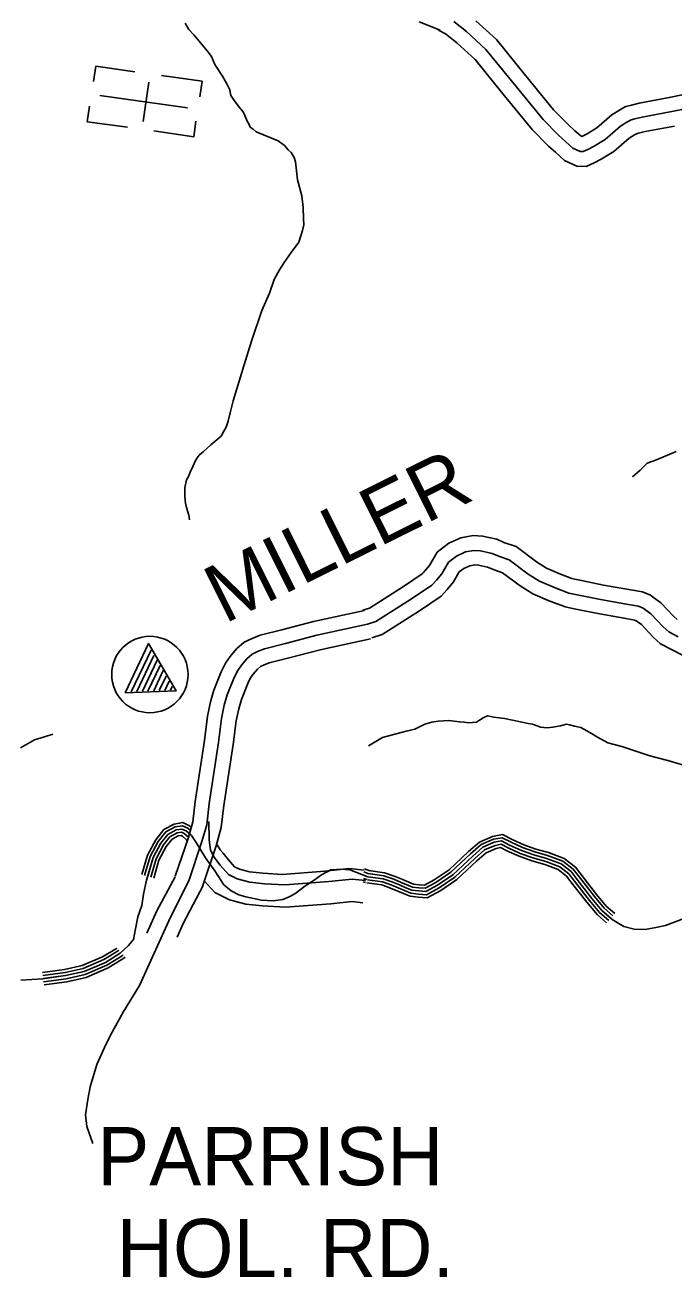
# Model space of a CAD drawing. Extents: x 1551132 to 1791609, y 378168 to 563823.
# Drawn here: x 1631288 to 1635413, y 407787 to 415751 of the extents above; entities that cross this region are included whole.
import ezdxf

# ---------------------------------------------------------------- set-up
doc = ezdxf.new("R2010")
doc.units = 0
for name, color, linetype in [('DESIGN - ROW - Right-of-Way and Easement Labels', 7, 'Continuous'), ('DESIGN - TRANSPORTATION - Text', 7, 'Continuous'), ('DESIGN - UTILITIES - Cable (Underground) with Text', 7, 'Continuous'), ('SURVEY - DRAINAGE - Natural Features', 7, 'Continuous'), ('SURVEY - PROPERTY - Owners', 7, 'Continuous')]:
    doc.layers.add(name, color=color, linetype=linetype)

msp = doc.modelspace()

# ---------------------------------------------------------------- linework, layer by layer
at = {"layer": 'DESIGN - TRANSPORTATION - Text'}
for points in [[(1632306.918, 415763.141), (1632330.017, 415722.54), (1632361.292, 415689.773), (1632415.84, 415624.421), (1632445.023, 415587.695), (1632474.206, 415550.969), (1632495.08, 415500.393), (1632543.454, 415427.166), (1632570.37, 415378.456), (1632589.519, 415339.955), (1632591.161, 415323.88), (1632596.711, 415303.713), (1632619.944, 415269.12), (1632649.085, 415230.394), (1632674.401, 415199.76), (1632685.909, 415177.459), (1632701.1, 415141.042), (1632710.691, 415122.791), (1632720.241, 415102.532), (1632737.966, 415090.115), (1632757.599, 415073.64), (1632850.755, 415035.497), (1632896.287, 415014.439), (1632937.644, 414985.454), (1632961.061, 414958.879), (1632980.643, 414940.403), (1632997.968, 414909.953), (1633007.343, 414881.685), (1633020.792, 414767.14), (1633048.55, 414666.305), (1633056.9, 414591.953), (1633057.341, 414521.792), (1633060.441, 414481.633), (1633051.65, 414445.757), (1633040.892, 414411.923), (1633028.009, 414372.122), (1632980.51, 414305.028), (1632935.102, 414241.893), (1632906.095, 414196.442), (1632872.679, 414133.04), (1632842.779, 414047.521), (1632794.306, 413936.352), (1632727.965, 413741.397), (1632678.466, 413584.151), (1632611.543, 413363.153), (1632591.818, 413285.426), (1632578.66, 413233.6), (1632565.819, 413195.807), (1632551.244, 413170.073), (1632534.544, 413138.372), (1632469.321, 413083.704), (1632420.322, 413038.695), (1632395.839, 413017.186), (1632383.448, 412999.427), (1632369.007, 412979.701), (1632356.34, 412949.917), (1632337.457, 412910.25), (1632326.841, 412882.424), (1632314.358, 412860.657), (1632303.2, 412808.789), (1632303.95, 412752.645), (1632309.058, 412712.444), (1632314.433, 412684.269), (1632329.357, 412635.834), (1632334.682, 412605.65)], [(1635148.991, 412878.692), (1635197.274, 412922.418), (1635243.564, 412966.169), (1635301.705, 412987.787), (1635428.043, 413040.98)], [(1633471.855, 411169.788), (1633560.203, 411223.248), (1633710.458, 411262.249), (1633766.54, 411275.874), (1633828.746, 411307.483), (1633874.82, 411319.175), (1633914.869, 411326.9), (1633982.893, 411330.426), (1634048.833, 411321.95), (1634078.816, 411319.734), (1634106.79, 411315.525), (1634132.806, 411317.342), (1634158.814, 411319.167), (1634176.905, 411333.059), (1634200.996, 411346.91), (1634227.087, 411360.752), (1634269.028, 411352.435), (1634334.968, 411343.96), (1634436.816, 411321.201), (1634486.748, 411310.825), (1634514.722, 411306.625), (1634542.655, 411296.408), (1634564.596, 411288.242), (1634606.57, 411283.933), (1634642.594, 411287.692), (1634692.651, 411297.35), (1634730.717, 411307.092), (1634748.683, 411302.959), (1634780.633, 411294.725), (1634820.573, 411286.425), (1634878.364, 411253.966), (1634926.171, 411225.582), (1634991.936, 411189.056), (1635081.767, 411164.38), (1635259.388, 411107.029), (1635373.177, 411076.17), (1635516.89, 411033.085)], [(1631260.34, 411156.478), (1631347.504, 411208.663), (1631411.928, 411227.271), (1631464.302, 411244.147)]]:
    msp.add_lwpolyline(points, dxfattribs=at)
at = {"layer": 'DESIGN - UTILITIES - Cable (Underground) with Text'}
for p, q in [((1631737.304, 415489.526), (1631723.664, 415391.936)), ((1631986.341, 415454.421), (1631737.304, 415489.617)), ((1632413.791, 415394.453), (1632155.646, 415430.615)), ((1632039.452, 415137.928), (1632074.823, 415388.99)), ((1632400.068, 415295.671), (1632413.875, 415393.794)), ((1631683.934, 415137.265), (1631697.575, 415235.955)), ((1631683.893, 415137.182), (1631939.396, 415101.328)), ((1632360.289, 415041.801), (1632374.154, 415140.882)), ((1632106.018, 415078.005), (1632360.422, 415041.884))]:
    msp.add_line(p, q, dxfattribs=at)
for points in [[(1632321.97, 415224.572), (1631764.631, 415302.88)], [(1631924.098, 411506.953), (1632248.732, 411518.669), (1632073.907, 411819.316), (1631924.098, 411506.953)], [(1631924.098, 411506.953), (1632073.907, 411819.316)], [(1631962.248, 411513.204), (1632089.534, 411778.616)], [(1631998.548, 411515.58), (1632108.059, 411743.858)], [(1632034.848, 411518.006), (1632128.56, 411713.408)], [(1632069.432, 411516.907), (1632147.436, 411679.534)], [(1632106.082, 411520.116), (1632167.154, 411647.459)], [(1632141.498, 411520.733), (1632185.588, 411612.651)], [(1631924.098, 411506.953), (1632248.732, 411518.669)], [(1632177.182, 411521.834), (1632204.905, 411579.693)], [(1632213.44, 411524.26), (1632224.398, 411547.094)]]:
    msp.add_lwpolyline(points, dxfattribs=at)
msp.add_circle((1632081.894, 411622.838), 242.88, dxfattribs=at)
at = {"layer": 'SURVEY - DRAINAGE - Natural Features'}
for points in [[(1632343.131, 410653.265), (1632333.439, 410661.849), (1632291.565, 410681.249), (1632235.383, 410672.366), (1632170.518, 410637.356), (1632119.594, 410572.388), (1632066.179, 410473.835), (1632030.446, 410351.082)], [(1632337.339, 410633.023), (1632322.931, 410645.782), (1632288.824, 410661.582), (1632241.558, 410654.107), (1632183.026, 410622.514), (1632135.536, 410561.921), (1632083.845, 410466.577), (1632048.696, 410345.774)], [(1633467.188, 410337.674), (1633352.799, 410380.534), (1633302.942, 410386.55), (1633231.152, 410380.575), (1633173.32, 410350.591), (1633125.454, 410316.607), (1633067.614, 410276.622), (1633037.698, 410254.63), (1633003.798, 410228.646), (1632967.899, 410210.654), (1632926.017, 410192.67), (1632866.193, 410184.686), (1632792.403, 410188.712), (1632692.697, 410208.745), (1632646.832, 410222.754), (1632598.975, 410248.771), (1632551.126, 410286.789), (1632495.294, 410374.808), (1632435.479, 410456.827), (1632375.663, 410554.846), (1632345.756, 410598.855), (1632311.865, 410628.865), (1632285.941, 410640.873), (1632248.05, 410634.881), (1632196.193, 410606.897), (1632152.319, 410550.912), (1632102.453, 410458.927), (1632060.554, 410314.939), (1632040.604, 410226.945), (1632030.621, 410154.952), (1632004.688, 410082.958), (1631990.722, 410006.965), (1631976.747, 409938.971), (1631944.84, 409898.978), (1631892.983, 409850.994), (1631799.251, 409793.026), (1631663.638, 409735.066), (1631545.974, 409709.107), (1631400.402, 409689.148), (1631260.806, 409679.197)], [(1633467.188, 410337.674), (1633352.799, 410380.534), (1633302.942, 410386.55), (1633231.152, 410380.575), (1633173.32, 410350.591), (1633125.454, 410316.607), (1633067.614, 410276.622), (1633037.698, 410254.63), (1633003.798, 410228.646), (1632967.899, 410210.654), (1632926.017, 410192.67), (1632866.193, 410184.686), (1632792.403, 410188.712), (1632692.697, 410208.745), (1632646.832, 410222.754), (1632598.975, 410248.771), (1632551.126, 410286.789), (1632495.294, 410374.808), (1632435.479, 410456.827), (1632375.663, 410554.846), (1632345.756, 410598.855), (1632311.865, 410628.865), (1632285.941, 410640.873), (1632248.05, 410634.881), (1632196.193, 410606.897), (1632152.319, 410550.912), (1632102.453, 410458.927), (1632060.554, 410314.939), (1632040.604, 410226.945), (1632030.621, 410154.952), (1632004.688, 410082.958), (1631990.722, 410006.965), (1631976.747, 409938.971), (1631944.84, 409898.978), (1631892.983, 409850.994), (1631799.251, 409793.026), (1631663.638, 409735.066), (1631545.974, 409709.107), (1631400.402, 409689.148), (1631260.806, 409679.197)], [(1632333.089, 410610.072), (1632311.865, 410628.865), (1632285.941, 410640.873), (1632248.05, 410634.881), (1632196.193, 410606.897), (1632152.319, 410550.912), (1632102.453, 410458.927), (1632067.895, 410340.182)], [(1632327.14, 410588.622), (1632300.798, 410611.947), (1632283.057, 410620.164), (1632254.541, 410615.656), (1632209.359, 410591.28), (1632169.102, 410539.904), (1632121.061, 410451.276), (1632087.095, 410334.59)], [(1632319.398, 410566.48), (1632315.49, 410572.23), (1632289.74, 410595.03), (1632280.166, 410599.464), (1632261.041, 410596.439), (1632222.525, 410575.655), (1632185.876, 410528.887), (1632139.66, 410443.635), (1632106.303, 410329.007)], [(1633467.188, 410337.674), (1633564.802, 410324.541), (1633626.092, 410302.54), (1633667.525, 410285.19), (1633708.957, 410267.839), (1633746.456, 410252.614), (1633790.297, 410247.205), (1633836.204, 410243.73), (1633909.611, 410283.448), (1634007.958, 410350.425), (1634134.072, 410468.586), (1634198.029, 410524.638), (1634271.152, 410556.355), (1634317.476, 410564.889), (1634368.625, 410539.213), (1634443.498, 410504.762), (1634522.571, 410476.187), (1634603.844, 410453.553), (1634696.709, 410418.527), (1634759.099, 410370.459), (1634810.815, 410302.691), (1634891.354, 410199.946), (1634954.794, 410123.786), (1635020.843, 410065.585), (1635095.374, 410021.125), (1635160.856, 410005.008), (1635230.83, 410002.766), (1635297.27, 410014.667), (1635359.718, 410026.692), (1635481.44, 410074.885)], [(1633467.188, 410337.674), (1633564.802, 410324.541), (1633626.092, 410302.54), (1633667.525, 410285.19), (1633708.957, 410267.839), (1633746.456, 410252.614), (1633790.297, 410247.205), (1633836.204, 410243.73), (1633909.611, 410283.448), (1634007.958, 410350.425), (1634134.072, 410468.586), (1634198.029, 410524.638), (1634271.152, 410556.355), (1634317.476, 410564.889), (1634368.625, 410539.213), (1634443.498, 410504.762), (1634522.571, 410476.187), (1634603.844, 410453.553), (1634696.709, 410418.527), (1634759.099, 410370.459), (1634810.815, 410302.691), (1634891.354, 410199.946), (1634954.794, 410123.786), (1635020.843, 410065.585), (1635095.374, 410021.125), (1635160.856, 410005.008), (1635230.83, 410002.766), (1635297.27, 410014.667), (1635359.718, 410026.692), (1635481.44, 410074.885)], [(1633467.188, 410337.674), (1633564.802, 410324.541), (1633626.092, 410302.54), (1633667.525, 410285.19), (1633708.957, 410267.839), (1633746.456, 410252.614), (1633790.297, 410247.205), (1633836.204, 410243.73), (1633909.611, 410283.448), (1634007.958, 410350.425), (1634134.072, 410468.586), (1634198.029, 410524.638), (1634271.152, 410556.355), (1634317.476, 410564.889), (1634368.625, 410539.213), (1634443.498, 410504.762), (1634522.571, 410476.187), (1634603.844, 410453.553), (1634696.709, 410418.527), (1634759.099, 410370.459), (1634810.815, 410302.691), (1634891.354, 410199.946), (1634954.794, 410123.786), (1635011.593, 410073.735)], [(1633469.854, 410357.5), (1633569.569, 410344.083), (1633633.334, 410321.191), (1633675.199, 410303.657), (1633751.589, 410272.131), (1633792.28, 410267.114), (1633831.854, 410264.114), (1633899.194, 410300.557), (1633995.417, 410366.084), (1634120.639, 410483.412), (1634187.204, 410541.738), (1634265.286, 410575.614), (1634320.451, 410585.773), (1634377.292, 410557.239), (1634451.09, 410523.288), (1634528.663, 410495.254), (1634610.069, 410472.578), (1634706.55, 410436.186), (1634773.399, 410384.693), (1634826.631, 410314.924), (1634906.912, 410212.522), (1634969.177, 410137.77), (1635024.818, 410088.744)], [(1633472.388, 410376.325), (1633574.094, 410362.642), (1633640.217, 410338.908), (1633682.491, 410321.199), (1633756.464, 410290.673), (1633794.155, 410286.023), (1633827.721, 410283.481), (1633889.303, 410316.807), (1633983.501, 410380.959), (1634107.881, 410497.487), (1634176.913, 410557.989), (1634259.711, 410593.906), (1634323.276, 410605.615), (1634385.525, 410574.364), (1634458.306, 410540.88), (1634534.446, 410513.363), (1634615.978, 410490.662), (1634715.909, 410452.97), (1634786.982, 410398.21), (1634841.664, 410326.55), (1634921.687, 410224.464), (1634982.835, 410151.062), (1635037.376, 410102.994)], [(1633461.854, 410298.031), (1633555.277, 410285.465), (1633611.601, 410265.239), (1633693.707, 410230.855), (1633736.306, 410213.563), (1633786.338, 410207.388), (1633844.904, 410202.954), (1633930.435, 410249.239), (1634033.041, 410319.107), (1634160.938, 410438.944), (1634219.687, 410490.429), (1634282.885, 410517.846), (1634311.526, 410523.121), (1634351.292, 410503.162), (1634428.315, 410467.72), (1634510.388, 410438.052), (1634591.395, 410415.494), (1634677.018, 410383.201), (1634730.508, 410341.992), (1634779.174, 410278.215), (1634860.238, 410174.804), (1634926.037, 410095.81), (1634985.152, 410043.726)], [(1633464.521, 410317.849), (1633560.036, 410304.998), (1633618.851, 410283.89), (1633701.332, 410249.347), (1633741.381, 410233.088), (1633788.313, 410227.296), (1633840.554, 410223.346), (1633920.027, 410266.339), (1634020.5, 410334.766), (1634147.505, 410453.761), (1634208.854, 410507.537), (1634277.019, 410537.097), (1634314.501, 410544.005), (1634359.959, 410521.188), (1634435.907, 410486.237), (1634516.48, 410457.12), (1634597.62, 410434.527), (1634686.868, 410400.868), (1634744.799, 410356.225), (1634794.998, 410290.457), (1634875.796, 410187.371), (1634940.411, 410109.802), (1634998.368, 410058.726)], [(1633467.188, 410337.674), (1633439.013, 410348.233)], [(1633460.171, 410318.949), (1633439.188, 410326.816)], [(1633474.204, 410356.4), (1633442.288, 410368.358)], [(1633480.871, 410374.2), (1633445.372, 410387.501)], [(1633453.155, 410300.215), (1633438.597, 410305.665)], [(1631871.05, 409883.836), (1631869.266, 409882.186), (1631781.235, 409827.735), (1631651.672, 409772.367), (1631539.116, 409747.533), (1631398.394, 409728.24)], [(1631883.949, 409869.886), (1631880.825, 409866.986), (1631790.01, 409810.826), (1631657.505, 409754.191), (1631542.457, 409728.815), (1631400.977, 409709.415)], [(1631897.532, 409855.202), (1631892.983, 409850.994), (1631799.251, 409793.026), (1631663.638, 409735.066), (1631545.974, 409709.107), (1631403.694, 409689.598)], [(1631911.115, 409840.519), (1631905.141, 409835.002), (1631808.493, 409775.225), (1631669.771, 409715.94), (1631549.491, 409689.398), (1631406.411, 409669.78)], [(1631924.69, 409825.835), (1631917.307, 409819.001), (1631817.734, 409757.425), (1631675.913, 409696.815), (1631553.007, 409669.697), (1631409.127, 409649.963)]]:
    msp.add_lwpolyline(points, dxfattribs=at)
at = {"layer": 'SURVEY - PROPERTY - Owners'}
for points in [[(1633793.125, 415772.784), (1633926.98, 415718.833)], [(1635579.299, 415238.054), (1635399.079, 415201.387), (1635210.875, 415166.777), (1635164.801, 415155.119), (1635140.768, 415149.293), (1635112.66, 415133.493), (1635072.486, 415107.767), (1634975.913, 415024.398), (1634905.623, 414980.88), (1634865.491, 414961.163), (1634835.4, 414947.371), (1634817.409, 414947.513), (1634769.577, 414969.905), (1634680.17, 415050.691), (1634580.906, 415151.576), (1634428.251, 415336.981), (1634218.148, 415596.913), (1634094.976, 415709.999), (1634013.453, 415774.701)], [(1635557.8, 415326.248), (1635381.829, 415290.447), (1635191.525, 415255.455), (1635142.993, 415243.171), (1635107.244, 415234.504), (1635094.444, 415227.312), (1635065.945, 415211.287), (1635018.121, 415180.669), (1634922.073, 415097.75), (1634861.649, 415060.341), (1634826.859, 415043.249), (1634820.317, 415046.307), (1634783.393, 415079.675), (1634742.961, 415116.209), (1634648.379, 415212.336), (1634498.533, 415394.324), (1634460.359, 415441.559), (1634284.455, 415659.181), (1634153.916, 415779.026)], [(1635417.003, 415108.809), (1635230.991, 415074.6), (1635187.467, 415063.591), (1635175.625, 415060.716), (1635161.226, 415052.624), (1635129.001, 415031.99), (1635031.887, 414948.146), (1634951.339, 414898.278), (1634905.932, 414875.969), (1634855.624, 414852.919), (1634796.076, 414853.385), (1634716.828, 414890.486), (1634659.371, 414942.396), (1634614.905, 414982.58), (1634510.766, 415088.416), (1634355.186, 415277.371), (1634316.487, 415325.256), (1634149.225, 415532.186), (1634033.702, 415638.247), (1633989.595, 415673.257), (1633961.413, 415695.624), (1633916.23, 415719.916)], [(1633435.181, 412031.744), (1633477.93, 412045.652), (1633693.683, 412182.956), (1633812.697, 412263.592), (1633818.556, 412269.767), (1633833.355, 412285.334), (1633858.588, 412316.443), (1633906.87, 412400.237), (1633982.685, 412457.747), (1634059.25, 412492.64), (1634135.823, 412506.24), (1634196.547, 412502.882), (1634287.145, 412482.539), (1634330.827, 412463.122), (1634337.302, 412460.247), (1634409.35, 412436.363), (1634539.705, 412338.544), (1634601.829, 412299.885), (1634692.835, 412260.792), (1634764.275, 412234.158), (1634771.45, 412231.491), (1634826.332, 412220.408), (1634965.07, 412191.516), (1635126.933, 412162.573), (1635212.706, 412148.331), (1635263.088, 412127.706), (1635275.138, 412118.889), (1635329.262, 412079.246), (1635409.985, 411993.002), (1635433.559, 411971.693)], [(1633464.355, 411942.075), (1633518.471, 411959.684), (1633745.449, 412104.129), (1633874.038, 412191.257), (1633904.254, 412223.066), (1633936.536, 412262.867), (1633979.044, 412336.635), (1634031.317, 412376.286), (1634087.491, 412401.887), (1634141.54, 412411.487), (1634183.522, 412409.162), (1634257.387, 412392.579), (1634303.228, 412372.203), (1634365.068, 412351.703), (1634486.398, 412260.659), (1634558.063, 412216.058), (1634657.744, 412173.24), (1634745.492, 412140.531), (1634807.391, 412128.039), (1634947.154, 412098.93), (1635110.909, 412069.646), (1635186.798, 412057.045), (1635216.706, 412044.803), (1635266.438, 412008.378), (1635343.836, 411925.684), (1635379.594, 411893.366), (1635439.367, 411862.874)], [(1633492.421, 411855.814), (1633557.47, 411876.981), (1633795.248, 412028.302), (1633933.044, 412121.671), (1633952.686, 412142.347), (1633972.46, 412163.156), (1634011.526, 412211.324), (1634048.475, 412275.451), (1634078.1, 412297.926), (1634114.657, 412314.585), (1634147.04, 412320.335), (1634170.997, 412319.01), (1634228.754, 412306.035), (1634255.679, 412294.076), (1634270.453, 412287.501), (1634322.469, 412270.259), (1634435.116, 412185.732), (1634515.964, 412135.414), (1634623.987, 412089.013), (1634699.66, 412060.812), (1634720.526, 412053.028), (1634789.174, 412039.178), (1634929.921, 412009.861), (1635095.501, 411980.252), (1635161.882, 411969.226), (1635172.074, 411965.06), (1635206.006, 411940.201), (1635280.204, 411860.924), (1635327.678, 411818.014), (1635398.143, 411782.072), (1635468.042, 411746.404)], [(1632242.716, 410340.857), (1632326.39, 410587.497), (1632353.839, 410686.216), (1632369.589, 410814.794), (1632428.579, 411202.571), (1632447.687, 411359.242), (1632466.928, 411449.453), (1632488.003, 411523.363), (1632535.044, 411640.466), (1632562.185, 411695.326), (1632591.501, 411738.427), (1632633.266, 411785.912), (1632680.282, 411828.688), (1632731.156, 411852.522), (1632783.471, 411872.881), (1632921.035, 411907.832), (1633121.538, 411960.8), (1633445.198, 412030.735)], [(1632328.614, 410311.715), (1632413.104, 410560.754), (1632443.045, 410668.457), (1632459.462, 410802.453), (1632518.452, 411190.254), (1632537.235, 411344.258), (1632555.001, 411427.527), (1632573.934, 411493.937), (1632617.9, 411603.39), (1632640.708, 411649.483), (1632663.332, 411682.751), (1632698.04, 411722.21), (1632731.181, 411752.361), (1632766.88, 411769.086), (1632811.187, 411786.329), (1632943.784, 411820.021), (1633142.713, 411872.573), (1633464.355, 411942.075)], [(1632417.904, 410281.422), (1632503.244, 410532.954), (1632535.776, 410649.99), (1632552.884, 410789.627), (1632611.875, 411177.454), (1632630.325, 411328.683), (1632646.549, 411404.735), (1632663.265, 411463.353), (1632704.031, 411564.848), (1632722.331, 411601.832), (1632738.005, 411624.874), (1632765.372, 411655.992), (1632784.088, 411673.017), (1632804.021, 411682.359), (1632840.003, 411696.36), (1632967.434, 411728.744), (1633164.721, 411780.862), (1633484.271, 411849.906)], [(1632456.82, 410689.141), (1632459.278, 410571.663), (1632466.203, 410507.445), (1632487.444, 410463.01), (1632528.518, 410410.234), (1632581.475, 410351.249), (1632636.957, 410324.273), (1632716.514, 410302.898), (1632810.245, 410293.298), (1632941.95, 410285.064), (1633219.977, 410306.407), (1633368.057, 410321.932), (1633451.805, 410312.507)], [(1632509.602, 410542.737), (1632510.585, 410541.137), (1632529.276, 410508.837), (1632547.726, 410486.728), (1632580.817, 410444.201), (1632619.783, 410400.809), (1632651.515, 410385.375), (1632715.68, 410368.133), (1632800.37, 410359.458), (1632923.984, 410351.733), (1633194.452, 410372.492), (1633351.082, 410388.917), (1633444.622, 410378.392)], [(1632243.3, 410337.573), (1632127.111, 410119.968), (1632062.995, 409978.131)], [(1632328.614, 410311.715), (1632212.259, 410079.417), (1632109.053, 409851.094), (1632016.388, 409646.605), (1631912.49, 409476.467), (1631831.134, 409329.888), (1631793.368, 409252.52), (1631744.877, 409143.3), (1631701.662, 409001.871), (1631687.854, 408921.961), (1631671.646, 408824.05), (1631681.97, 408749.606), (1631719.586, 408642.462)], [(1632420.004, 410282.122), (1632294.165, 410040.407), (1632254.799, 409953.313)], [(1632429.37, 410309.473), (1632494.935, 410236.421), (1632587.367, 410191.495), (1632690.856, 410163.694), (1632798.645, 410152.644), (1632942.95, 410143.627), (1633232.735, 410165.87), (1633367.523, 410179.995), (1633436.03, 410172.295)]]:
    msp.add_lwpolyline(points, dxfattribs=at)

# ---------------------------------------------------------------- texts
at = {"layer": 'DESIGN - ROW - Right-of-Way and Easement Labels'}
for s, height, rotation, p in [('MILLER', 369.9952, 26.4722056, (1632555.785, 411942.141)), ('PARRISH', 369.9913, 0.0000333, (1631748.077, 408376.18)), ('HOL. RD.', 369.9913, 0.0000333, (1631871.474, 407792.34))]:
    msp.add_text(s, height=height, rotation=rotation, dxfattribs=at).set_placement(p)

doc.saveas('drawing.dxf')
